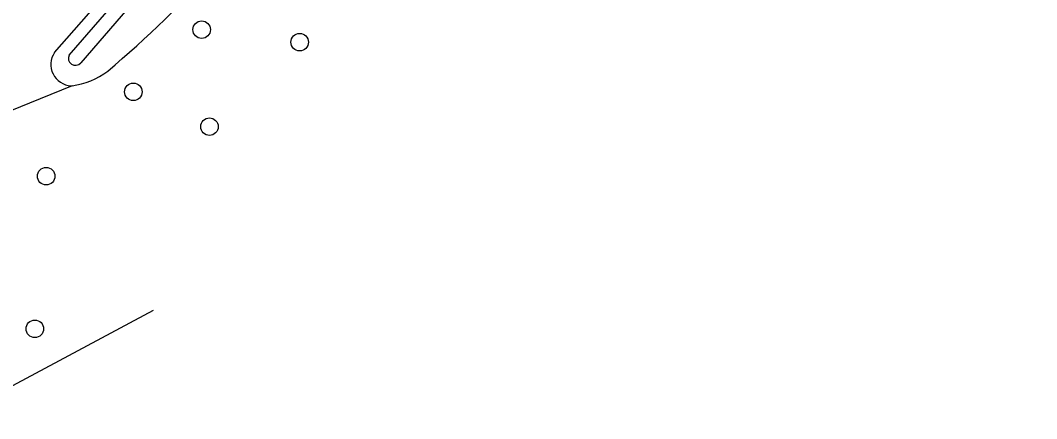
# Model space of a CAD drawing. Extents: x 156414 to 157775, y 382335 to 383765.
# Drawn here: x 157101.6 to 157158.4, y 382588.7 to 382611 of the extents above; entities that cross this region are included whole.
import ezdxf

# ---------------------------------------------------------------- set-up
doc = ezdxf.new("R2010")
doc.units = 0
for name, color, linetype in [('IMGEO_Boom', 7, 'Continuous'), ('IMGEO_Greppel_droge_sloot', 7, 'Continuous'), ('IMGEO_Groenvoorziening', 7, 'Continuous')]:
    doc.layers.add(name, color=color, linetype=linetype)

msp = doc.modelspace()

# ---------------------------------------------------------------- linework, layer by layer
at = {"layer": 'IMGEO_Boom'}
for centre in [(157111.745, 382610.443), (157117.217, 382609.741), (157107.93, 382606.968), (157112.18, 382605.028), (157103.065, 382602.258), (157102.431, 382593.739)]:
    msp.add_circle(centre, 0.489, dxfattribs=at)
at = {"layer": 'IMGEO_Greppel_droge_sloot'}
for points in [[(157158.363, 382671.096), (157147.522, 382657.801), (157147.284, 382657.525), (157104.993, 382608.584)], [(157104.357, 382609.021), (157146.888, 382657.977), (157153.613, 382665.935), (157157.196, 382670.456)]]:
    msp.add_lwpolyline(points, dxfattribs=at)
msp.add_arc((157104.697, 382608.834), 0.388, 151.1835, 319.8301, dxfattribs=at)
at = {"layer": 'IMGEO_Groenvoorziening'}
for points in [[(157103.531, 382609.159), (157146.978, 382658.541), (157153.513, 382666.961)], [(157104.508, 382607.309), (157093.964, 382603.022), (157093.502, 382602.848), (157093.04, 382602.674), (157092.578, 382602.502)], [(157109.044, 382594.759), (157109.043, 382594.758), (157097.727, 382588.721)]]:
    msp.add_lwpolyline(points, dxfattribs=at)
for centre, radius, start, end in [((157064.856, 382657.289), 64.431, 310.26657, 325.56183), ((157104.512, 382608.494), 1.185, 145.8752, 266.9569), ((157103.904, 382611.625), 4.358, 277.9615, 306.5701), ((157104.493, 382607.738), 0.429, 264.1133, 272.0037)]:
    msp.add_arc(centre, radius, start, end, dxfattribs=at)

doc.saveas('drawing.dxf')
